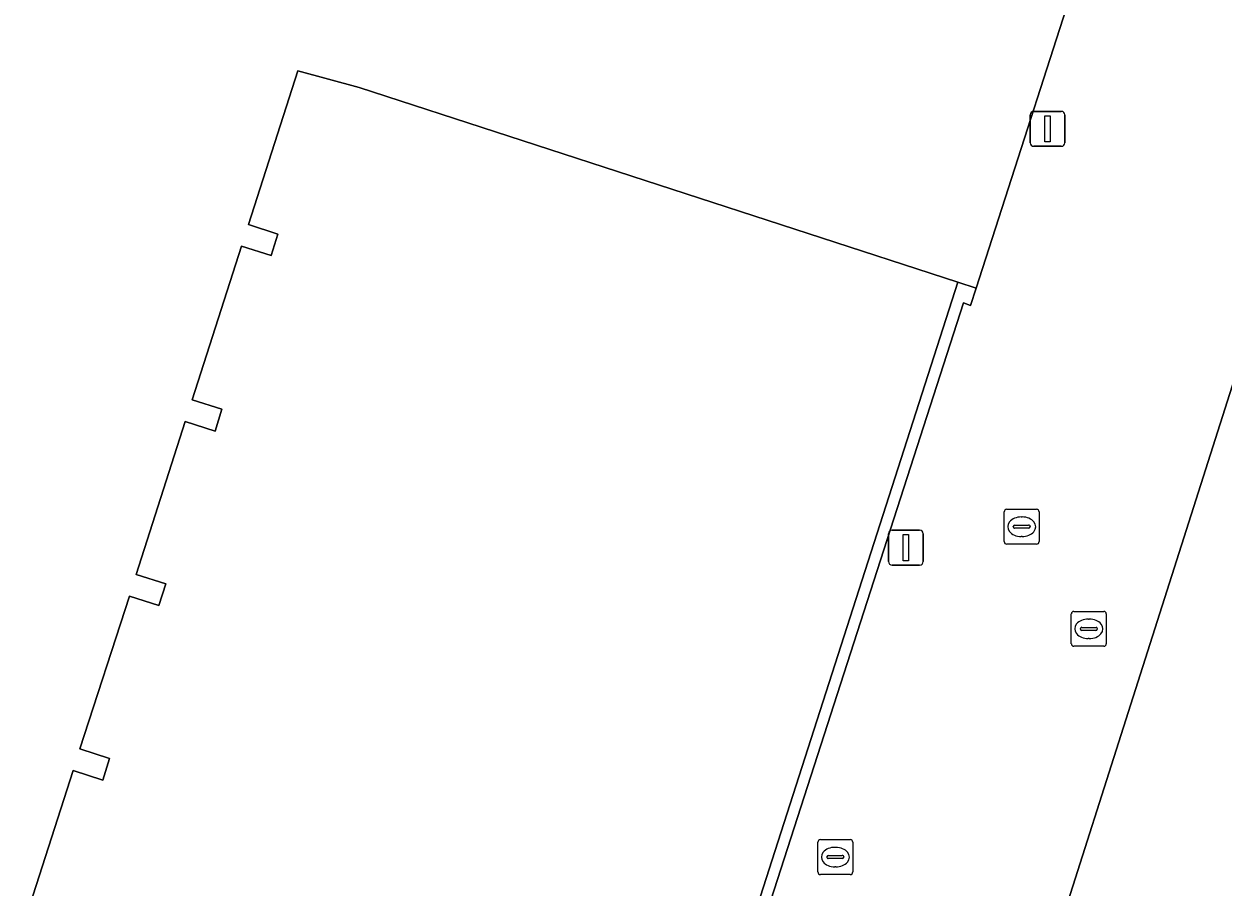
# Model space of a CAD drawing. Extents: x 160675 to 161153, y 383241 to 383714.
# Drawn here: x 160952.36 to 160986.68, y 383336.78 to 383361.49 of the extents above; entities that cross this region are included whole.
import ezdxf

# ---------------------------------------------------------------- set-up
doc = ezdxf.new("R2010")
doc.units = 0
for name, color, linetype in [('IMGEO_Brandkraan', 7, 'Continuous'), ('IMGEO_Erf', 7, 'Continuous'), ('IMGEO_Kolk', 7, 'Continuous'), ('IMGEO_Lichtmast', 7, 'Continuous'), ('IMGEO_Pand', 7, 'Continuous'), ('IMGEO_Rijbaan_lokaal_open', 7, 'Continuous'), ('IMGEO_Rioolput', 7, 'Continuous'), ('IMGEO_Voetpad_open', 7, 'Continuous')]:
    doc.layers.add(name, color=color, linetype=linetype)

msp = doc.modelspace()

# ---------------------------------------------------------------- linework, layer by layer
at = {"layer": 'IMGEO_Brandkraan'}
for p, q in [((160980.414, 383346.672), (160980.414, 383347.524)), ((160980.489, 383347.598), (160981.341, 383347.598)), ((160980.902, 383347.378), (160980.927, 383347.378)), ((160981.415, 383347.524), (160981.415, 383346.672)), ((160980.673, 383347.092), (160980.673, 383347.104)), ((160981.111, 383347.055), (160980.713, 383347.055)), ((160980.716, 383347.141), (160981.114, 383347.141)), ((160981.157, 383347.104), (160981.157, 383347.092)), ((160980.925, 383346.818), (160980.9, 383346.818)), ((160981.341, 383346.598), (160980.489, 383346.598))]:
    msp.add_line(p, q, dxfattribs=at)
for points in [[(160980.414, 383346.672), (160980.414, 383347.524)], [(160980.489, 383347.598), (160981.341, 383347.598)], [(160981.415, 383347.524), (160981.415, 383346.672)], [(160981.341, 383346.598), (160980.489, 383346.598)]]:
    msp.add_lwpolyline(points, dxfattribs=at)
for centre, radius, start, end in [((160980.491, 383347.522), 0.0765, 91.552, 178.448), ((160980.491, 383347.522), 0.0765, 91.552, 178.448), ((160981.339, 383347.522), 0.0765, 1.552, 88.448), ((160981.339, 383347.522), 0.0765, 1.552, 88.448), ((160980.713, 383347.101), 0.0403, 85.8775, 175.7526), ((160980.71, 383347.091), 0.0366, 178.938, 274.7102), ((160981.114, 383347.098), 0.043, 264.8664, 352.4533), ((160981.118, 383347.103), 0.0386, 1.7309, 96.639), ((160980.491, 383346.674), 0.0765, 181.552, 268.448), ((160980.491, 383346.674), 0.0765, 181.552, 268.448), ((160981.339, 383346.674), 0.0765, 271.552, 358.448), ((160981.339, 383346.674), 0.0765, 271.552, 358.448)]:
    msp.add_arc(centre, radius, start, end, dxfattribs=at)
for centre, major_axis, ratio, start_param, end_param in [((160980.901, 383347.098), (-0.387, 0.002), 0.722429, 4.712389, 7.853982), ((160980.926, 383347.098), (-0.39, 0.002), 0.717154, 1.570796, 4.712389)]:
    msp.add_ellipse(centre, major_axis=major_axis, ratio=ratio, start_param=start_param, end_param=end_param, dxfattribs=at)
at = {"layer": 'IMGEO_Erf'}
msp.add_lwpolyline([(160962.889, 383303.693), (160979.089, 383354.099), (160961.959, 383359.669), (160960.201, 383360.148), (160958.785, 383355.748), (160959.633, 383355.477), (160959.436, 383354.858), (160958.588, 383355.129), (160957.182, 383350.73), (160958.03, 383350.459), (160957.832, 383349.838), (160956.976, 383350.112), (160955.572, 383345.73), (160956.42, 383345.459), (160956.228, 383344.844), (160955.38, 383345.115), (160953.965, 383340.738), (160954.813, 383340.467), (160954.619, 383339.845), (160953.771, 383340.116), (160952.365, 383335.733)], dxfattribs=at)
at = {"layer": 'IMGEO_Kolk'}
for p, q in [((160982.335, 383343.749), (160982.335, 383344.601)), ((160982.41, 383344.675), (160983.262, 383344.675)), ((160983.336, 383344.601), (160983.336, 383343.749)), ((160982.823, 383344.455), (160982.848, 383344.455)), ((160982.594, 383344.169), (160982.594, 383344.181)), ((160983.032, 383344.132), (160982.634, 383344.132)), ((160982.637, 383344.218), (160983.035, 383344.218)), ((160983.078, 383344.181), (160983.078, 383344.169)), ((160983.262, 383343.675), (160982.41, 383343.675)), ((160982.846, 383343.895), (160982.821, 383343.895))]:
    msp.add_line(p, q, dxfattribs=at)
for points in [[(160982.335, 383343.749), (160982.335, 383344.601)], [(160982.41, 383344.675), (160983.262, 383344.675)], [(160983.336, 383344.601), (160983.336, 383343.749)], [(160983.262, 383343.675), (160982.41, 383343.675)]]:
    msp.add_lwpolyline(points, dxfattribs=at)
for centre, radius, start, end in [((160982.412, 383344.599), 0.0765, 91.552, 178.448), ((160982.412, 383344.599), 0.0765, 91.552, 178.448), ((160983.26, 383344.599), 0.0765, 1.552, 88.448), ((160983.26, 383344.599), 0.0765, 1.552, 88.448), ((160982.634, 383344.178), 0.0403, 85.8775, 175.7526), ((160982.631, 383344.168), 0.0366, 178.938, 274.7102), ((160983.035, 383344.175), 0.043, 264.8664, 352.4533), ((160983.039, 383344.18), 0.0386, 1.7309, 96.639), ((160982.412, 383343.751), 0.0765, 181.552, 268.448), ((160982.412, 383343.751), 0.0765, 181.552, 268.448), ((160983.26, 383343.751), 0.0765, 271.552, 358.448), ((160983.26, 383343.751), 0.0765, 271.552, 358.448)]:
    msp.add_arc(centre, radius, start, end, dxfattribs=at)
for centre, major_axis, ratio, start_param, end_param in [((160982.822, 383344.175), (-0.387, 0.002), 0.722429, 4.712389, 7.853982), ((160982.847, 383344.175), (-0.39, 0.002), 0.717154, 1.570796, 4.712389)]:
    msp.add_ellipse(centre, major_axis=major_axis, ratio=ratio, start_param=start_param, end_param=end_param, dxfattribs=at)
at = {"layer": 'IMGEO_Lichtmast'}
for p, q in [((160981.159, 383358.087), (160981.159, 383358.887)), ((160981.159, 383358.887), (160981.159, 383358.087)), ((160981.259, 383358.987), (160982.049, 383358.987)), ((160982.049, 383358.987), (160981.259, 383358.987)), ((160982.149, 383358.887), (160982.149, 383358.087)), ((160982.149, 383358.087), (160982.149, 383358.887)), ((160982.049, 383357.987), (160981.259, 383357.987)), ((160981.259, 383357.987), (160982.049, 383357.987)), ((160977.105, 383346.099), (160977.105, 383346.899)), ((160977.105, 383346.899), (160977.105, 383346.099)), ((160977.205, 383346.999), (160977.995, 383346.999)), ((160977.995, 383346.999), (160977.205, 383346.999)), ((160978.095, 383346.899), (160978.095, 383346.099)), ((160978.095, 383346.099), (160978.095, 383346.899)), ((160977.995, 383345.999), (160977.205, 383345.999)), ((160977.205, 383345.999), (160977.995, 383345.999))]:
    msp.add_line(p, q, dxfattribs=at)
for points in [[(160981.579, 383358.862), (160981.729, 383358.862), (160981.729, 383358.112), (160981.579, 383358.112), (160981.579, 383358.862)], [(160977.525, 383346.874), (160977.675, 383346.874), (160977.675, 383346.124), (160977.525, 383346.124), (160977.525, 383346.874)]]:
    msp.add_lwpolyline(points, dxfattribs=at)
for centre, start, end in [((160981.259, 383358.887), 90, 180), ((160981.259, 383358.887), 90, 180), ((160982.049, 383358.887), 0, 90), ((160982.049, 383358.887), 360, 90), ((160981.259, 383358.087), 180, 270), ((160981.259, 383358.087), 180, 270), ((160982.049, 383358.087), 270, 0), ((160982.049, 383358.087), 270, 0), ((160977.205, 383346.899), 90, 180), ((160977.205, 383346.899), 90, 180), ((160977.995, 383346.899), 0, 90), ((160977.995, 383346.899), 360, 90), ((160977.205, 383346.099), 180, 270), ((160977.205, 383346.099), 180, 270), ((160977.995, 383346.099), 270, 0), ((160977.995, 383346.099), 270, 0)]:
    msp.add_arc(centre, 0.1, start, end, dxfattribs=at)
at = {"layer": 'IMGEO_Pand'}
for points in [[(160952.365, 383335.733), (160953.771, 383340.116), (160954.619, 383339.845), (160954.813, 383340.467), (160953.965, 383340.738), (160955.38, 383345.115), (160956.228, 383344.844), (160956.42, 383345.459), (160955.572, 383345.73), (160956.976, 383350.112), (160957.832, 383349.838), (160958.03, 383350.459), (160957.182, 383350.73), (160958.588, 383355.129), (160959.436, 383354.858), (160959.633, 383355.477), (160958.785, 383355.748), (160960.201, 383360.148), (160961.959, 383359.669), (160979.089, 383354.099), (160979.608, 383353.93), (160983.014, 383364.509)], [(160989.634, 383359.598), (160976.293, 383317.706), (160974.69, 383318.217), (160973.542, 383314.614), (160975.14, 383314.105), (160972.968, 383307.284), (160976.986, 383306.005), (160976.237, 383303.65), (160982.34, 383300.282), (160989.622, 383299.281)]]:
    msp.add_lwpolyline(points, dxfattribs=at)
at = {"layer": 'IMGEO_Rijbaan_lokaal_open'}
msp.add_lwpolyline([(160989.634, 383359.598), (160988.097, 383360.087), (160988.884, 383362.56), (160983.014, 383364.509), (160979.608, 383353.93), (160979.448, 383353.431), (160979.25, 383353.51), (160964.138, 383306.646), (160963.969, 383306.082), (160964.19, 383306.014), (160963.499, 383303.848), (160992.588, 383294.531), (160994.422, 383300.461), (160990.405, 383301.74), (160989.622, 383299.281), (160982.34, 383300.282), (160976.237, 383303.65), (160976.986, 383306.005), (160972.968, 383307.284), (160975.14, 383314.105), (160973.542, 383314.614), (160974.69, 383318.217), (160976.293, 383317.706)], close=True, dxfattribs=at)
at = {"layer": 'IMGEO_Rioolput'}
for p, q in [((160975.157, 383338.141), (160976.009, 383338.141)), ((160975.082, 383337.215), (160975.082, 383338.067)), ((160975.57, 383337.921), (160975.595, 383337.921)), ((160976.083, 383338.067), (160976.083, 383337.215)), ((160975.341, 383337.635), (160975.341, 383337.647)), ((160975.779, 383337.598), (160975.381, 383337.598)), ((160975.384, 383337.684), (160975.782, 383337.684)), ((160975.825, 383337.647), (160975.825, 383337.635)), ((160976.009, 383337.141), (160975.157, 383337.141)), ((160975.593, 383337.361), (160975.568, 383337.361))]:
    msp.add_line(p, q, dxfattribs=at)
for points in [[(160975.157, 383338.141), (160976.009, 383338.141)], [(160975.082, 383337.215), (160975.082, 383338.067)], [(160976.083, 383338.067), (160976.083, 383337.215)], [(160976.009, 383337.141), (160975.157, 383337.141)]]:
    msp.add_lwpolyline(points, dxfattribs=at)
for centre, radius, start, end in [((160975.159, 383338.065), 0.0765, 91.552, 178.448), ((160975.159, 383338.065), 0.0765, 91.552, 178.448), ((160976.007, 383338.065), 0.0765, 1.552, 88.448), ((160976.007, 383338.065), 0.0765, 1.552, 88.448), ((160975.381, 383337.644), 0.0403, 85.8775, 175.7526), ((160975.378, 383337.634), 0.0366, 178.938, 274.7102), ((160975.782, 383337.641), 0.043, 264.8664, 352.4533), ((160975.786, 383337.646), 0.0386, 1.7309, 96.639), ((160975.159, 383337.217), 0.0765, 181.552, 268.448), ((160975.159, 383337.217), 0.0765, 181.552, 268.448), ((160976.007, 383337.217), 0.0765, 271.552, 358.448), ((160976.007, 383337.217), 0.0765, 271.552, 358.448)]:
    msp.add_arc(centre, radius, start, end, dxfattribs=at)
for centre, major_axis, ratio, start_param, end_param in [((160975.569, 383337.641), (-0.387, 0.002), 0.722429, 4.712389, 7.853982), ((160975.594, 383337.641), (-0.39, 0.002), 0.717154, 1.570796, 4.712389)]:
    msp.add_ellipse(centre, major_axis=major_axis, ratio=ratio, start_param=start_param, end_param=end_param, dxfattribs=at)
at = {"layer": 'IMGEO_Voetpad_open'}
msp.add_lwpolyline([(160988.196, 383295.585), (160992.503, 383294.205), (160992.588, 383294.531), (160963.499, 383303.848), (160964.19, 383306.014), (160963.969, 383306.082), (160964.138, 383306.646), (160979.25, 383353.51), (160979.448, 383353.431), (160979.608, 383353.93), (160979.089, 383354.099), (160962.889, 383303.693)], close=True, dxfattribs=at)

doc.saveas('drawing.dxf')
